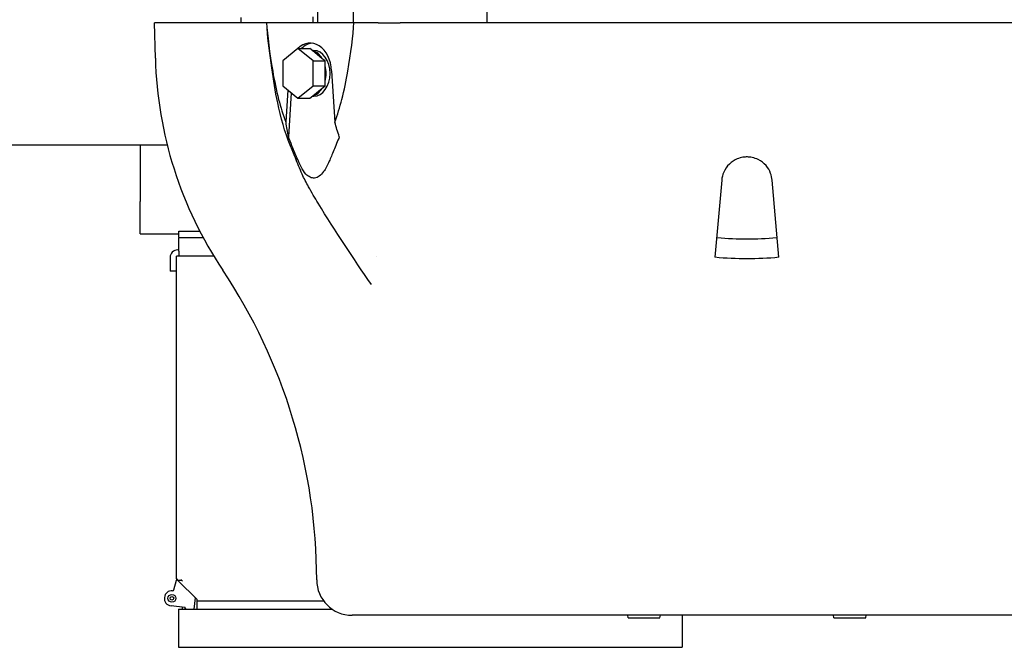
# Model space of a CAD drawing. Header units: inches. Extents: x 24 to 1128, y -58 to 748.
# Tile 304 of 656: x 416 to 431, y 578 to 588. Entities that reach past the tile are written whole.
import ezdxf

# ---------------------------------------------------------------- set-up
doc = ezdxf.new("R2010")
doc.units = ezdxf.units.IN
doc.header["$LTSCALE"] = 32
doc.header["$MEASUREMENT"] = 0
doc.layers.add('Dimension (ANSI)', color=7, linetype='Continuous', lineweight=25)
doc.layers.add('Visible (ANSI)', color=7, linetype='Continuous', lineweight=30)
doc.styles.add('Note Text (ANSI)', font='tahoma.ttf')
doc.dimstyles.new('SB Fraction-16 (ANSI)', dxfattribs={"dimscale": 32, "dimtxt": 0.125, "dimasz": 0.098425, "dimexe": 0.125, "dimexo": 0.0625, "dimgap": 0.031496, "dimtad": 0, "dimtih": 1, "dimtoh": 1, "dimdec": 4, "dimrnd": 1e-08, "dimzin": 0, "dimdsep": 46, "dimlunit": 5, "dimtxsty": 'Note Text (ANSI)', "dimcen": 0.09, "dimdle": 0.393701, "dimclrd": 256, "dimclre": 256, "dimclrt": 256, "dimadec": 0, "dimazin": 3, "dimtfac": 0.96, "dimtofl": 0, "dimtmove": 0, "dimatfit": 3, "dimfxl": 1, "dimfrac": 2, "dimtolj": 1, "dimtzin": 12, "dimlwd": -1, "dimlwe": -1, "dimarcsym": 0})

# ---------------------------------------------------------------- blocks, each defined once
blk = doc.blocks.new('*D19')
at = {"layer": 'Defpoints', "color": 0, "transparency": 16777216}
for p in [(494.281, 695.44), (330.501, 563.44), (494.281, 563.44)]:
    blk.add_point(p, dxfattribs=at)
at = {"layer": 'Dimension (ANSI)', "transparency": 16777216}
for p, q in [((492.281, 695.44), (326.501, 695.44)), ((330.501, 692.29), (330.501, 632.531)), ((330.501, 566.589), (330.501, 626.349)), ((492.281, 563.44), (326.501, 563.44))]:
    blk.add_line(p, q, dxfattribs=at)
for points in [[(329.976, 692.29), (331.026, 692.29), (330.501, 695.44)], [(329.976, 566.589), (331.026, 566.589), (330.501, 563.44)]]:
    blk.add_solid(points, dxfattribs=at)
at = {"layer": 'Dimension (ANSI)', "transparency": 16777216, "insert": (326.421, 631.523), "char_height": 4, "attachment_point": 1, "style": 'Note Text (ANSI)'}
blk.add_mtext('\\A1;132', dxfattribs=at)

msp = doc.modelspace()

# ---------------------------------------------------------------- linework, layer by layer
at = {"layer": 'Visible (ANSI)'}
for p, q in [((420.28681, 588.94765), (420.28681, 587.84529)), ((420.84359, 588.94765), (420.84359, 587.84529)), ((422.9202, 588.94765), (422.9202, 587.84529)), ((419.49555, 587.84529), (417.75141, 587.84529)), ((417.76584, 587.29411), (417.75141, 587.84529)), ((419.09412, 587.92526), (419.09412, 587.84529)), ((419.49555, 587.84529), (419.49714, 587.84529)), ((420.85377, 587.84529), (419.49714, 587.84529)), ((420.21429, 587.9371), (420.21429, 587.84529)), ((421.22951, 587.84529), (420.85377, 587.84529)), ((421.22951, 587.84529), (421.57291, 587.84529)), ((432.36336, 587.84529), (421.57291, 587.84529)), ((419.98337, 587.44431), (419.74674, 587.2511)), ((419.98337, 587.44431), (420.16989, 587.44431)), ((420.22, 587.2511), (419.98337, 587.44431)), ((420.2133, 587.40886), (420.16989, 587.44431)), ((420.20677, 587.41419), (420.23113, 587.41419)), ((420.3631, 587.28654), (420.2133, 587.40886)), ((419.74674, 587.2511), (419.74674, 586.86468)), ((420.22, 587.2511), (420.40652, 587.2511)), ((420.22, 586.86468), (420.22, 587.2511)), ((420.40652, 587.2511), (420.3631, 587.28654)), ((420.40652, 587.18021), (420.40652, 587.2511)), ((420.40652, 586.93557), (420.40652, 587.18021)), ((420.50825, 587.09907), (420.5578, 586.29813)), ((420.40652, 586.86468), (420.40652, 586.93557)), ((419.74674, 586.86468), (419.98337, 586.67147)), ((419.82424, 586.8014), (419.79311, 586.29813)), ((419.87724, 586.75812), (419.83493, 586.07412)), ((419.98337, 586.67147), (420.22, 586.86468)), ((420.2133, 586.70692), (420.3631, 586.82924)), ((420.22, 586.86468), (420.40652, 586.86468)), ((420.3631, 586.82924), (420.40652, 586.86468)), ((419.98337, 586.67147), (420.16989, 586.67147)), ((420.16989, 586.67147), (420.2133, 586.70692)), ((420.20677, 586.70159), (420.23113, 586.70159)), ((417.95157, 585.93978), (415.46813, 585.93978)), ((417.53063, 585.93978), (417.53063, 585.06478)), ((426.57593, 585.39929), (426.47087, 584.19846)), ((427.46539, 584.19846), (427.36034, 585.39929)), ((417.53063, 584.56478), (417.53063, 585.06478)), ((426.53063, 584.88154), (426.53063, 584.88154)), ((418.13063, 584.60321), (418.45695, 584.60321)), ((418.13063, 584.50478), (418.13063, 584.60321)), ((417.53063, 584.56478), (418.13063, 584.56478)), ((418.13063, 584.50478), (418.50889, 584.50478)), ((418.13063, 584.50478), (418.13063, 584.4982)), ((418.13063, 584.29406), (418.13063, 584.4982)), ((418.13063, 584.31419), (418.11381, 584.31419)), ((418.13063, 584.29406), (418.13063, 584.2163)), ((417.99481, 584.19519), (417.99481, 584.11176)), ((418.67487, 584.21576), (418.09323, 584.21576)), ((418.09323, 579.19962), (418.09323, 584.21576)), ((418.13063, 584.21576), (418.13063, 584.2163)), ((421.21266, 584.21576), (421.21265, 584.21576)), ((417.99481, 584.11176), (417.99481, 583.98176)), ((418.09323, 583.98176), (417.99481, 583.98176)), ((418.0556, 579.02868), (418.09507, 579.181)), ((418.09323, 579.19962), (418.11769, 579.17516)), ((418.11769, 579.17516), (418.41567, 578.87718)), ((418.17675, 579.17516), (418.11769, 579.17516)), ((418.17675, 579.17516), (418.16044, 579.19147)), ((418.18828, 579.16363), (418.17675, 579.17516)), ((418.38408, 578.90473), (418.36694, 578.72559)), ((418.41567, 578.85272), (418.41567, 578.87718)), ((418.41567, 578.72559), (418.41567, 578.85272)), ((420.38579, 578.85272), (418.41567, 578.85272)), ((418.2249, 578.75406), (418.00969, 578.77914)), ((418.1273, 578.72559), (418.1273, 578.13504)), ((418.1273, 578.72559), (420.52018, 578.72559)), ((418.18635, 578.72559), (418.18635, 578.75334)), ((418.22572, 578.75334), (418.22572, 578.72559)), ((418.24716, 578.72559), (418.23055, 578.7506)), ((433.10987, 578.63269), (420.8264, 578.63269)), ((425.12072, 578.59332), (425.11378, 578.63269)), ((425.61408, 578.59332), (425.62102, 578.63269)), ((425.96194, 578.63269), (425.96194, 578.13504)), ((428.32219, 578.59332), (428.31524, 578.63269)), ((428.81555, 578.59332), (428.82249, 578.63269)), ((425.12072, 578.59332), (425.61408, 578.59332)), ((428.32219, 578.59332), (428.81555, 578.59332)), ((418.1273, 578.13504), (425.96194, 578.13504))]:
    msp.add_line(p, q, dxfattribs=at)
for radius in [0.06122, 0.02835]:
    msp.add_circle((418.02336, 578.89645), radius, dxfattribs=at)
for centre, radius, start, end in [((423.98405, 587.45694), 6.22034, 181.5, 213.774099), ((418.11381, 584.19519), 0.119, 90, 180), ((411.6138, 579.18387), 8.66142, 0, 33.774099), ((418.10269, 579.17903), 0.00787, 45, 165.471803), ((420.8264, 579.18387), 0.55118, 180, 270), ((418.02336, 578.89645), 0.11811, 84.510414, 263.354563), ((418.03654, 579.03362), 0.01969, 264.510373, 345.471803), ((418.37624, 578.90548), 0.00787, 354.53535, 45), ((418.14698, 578.75334), 0.03937, 0, 7.666478), ((418.22399, 578.74624), 0.00787, 33.590837, 83.354563), ((418.14698, 578.75334), 0.07874, 0, 0.422657)]:
    msp.add_arc(centre, radius, start, end, dxfattribs=at)
for centre, major_axis, start_param, end_param in [((420.17545, 587.05789), (0, 0.47244), 4.79965544, 6.8981029), ((420.23113, 587.05789), (0, 0.47244), 0.08343009, 0.61302233), ((420.16989, 587.05789), (0, 0.3563), 5.40916043, 6.11001263), ((420.23113, 587.05789), (0, -0.3563), 0, 3.14159265), ((420.16989, 587.05789), (0, 0.3563), 4.36196288, 5.06281508), ((420.16989, 587.05789), (0, -0.3563), 0.17317268, 0.87402487)]:
    msp.add_ellipse(centre, major_axis=major_axis, ratio=0.70710678, start_param=start_param, end_param=end_param, dxfattribs=at)
for points, knots in [([(419.49714, 587.84529), (419.50834, 587.65623), (419.54409, 587.3627), (419.61657, 586.94585), (419.64684, 586.79718), (419.71485, 586.53179), (419.75041, 586.41518), (419.79311, 586.29813)], [0, 0, 0, 0, 1.44569281, 1.44569281, 2.22353746, 2.22353746, 2.89135016, 2.89135016, 2.89135016, 2.89135016]), ([(420.5578, 586.29813), (420.60049, 586.41518), (420.63606, 586.53179), (420.70406, 586.79718), (420.73434, 586.94585), (420.80682, 587.3627), (420.84256, 587.65623), (420.85377, 587.84529)], [0.000001, 0.000001, 0.000001, 0.000001, 1.0036309, 1.0036309, 2.1726236, 2.1726236, 4.34529928, 4.34529928, 4.34529928, 4.34529928]), ([(421.12554, 583.7739), (420.84375, 584.18605), (420.56558, 584.60204), (420.24748, 585.12282), (420.19681, 585.20722), (420.11359, 585.35839), (420.07981, 585.42455), (420.01049, 585.57708), (419.97659, 585.66285), (419.91618, 585.80993), (419.8886, 585.87576), (419.78114, 586.14542), (419.71483, 586.37632), (419.63184, 586.7816), (419.60283, 586.96212), (419.54707, 587.34885), (419.52005, 587.55541), (419.50302, 587.76292)], [0, 0, 0, 0, 4.13698539, 4.13698539, 4.92446249, 4.92446249, 5.48703908, 5.48703908, 6.2014526, 6.2014526, 6.7997155, 6.7997155, 8.5603028, 8.5603028, 9.95210263, 9.95210263, 11.54119199, 11.54119199, 11.54119199, 11.54119199]), ([(419.79311, 586.29813), (419.79903, 586.26044), (419.8054, 586.22258), (419.81916, 586.14804), (419.82668, 586.1107), (419.83493, 586.07412)], [0.000001, 0.000001, 0.000001, 0.000001, 0.301646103, 0.301646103, 0.603058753, 0.603058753, 0.603058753, 0.603058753]), ([(420.62733, 586.07412), (420.61456, 586.1107), (420.60242, 586.14804), (420.57944, 586.22258), (420.56838, 586.26044), (420.5578, 586.29813)], [0.000001, 0.000001, 0.000001, 0.000001, 0.301847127, 0.301847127, 0.603926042, 0.603926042, 0.603926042, 0.603926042]), ([(420.62733, 586.07412), (420.60168, 586.00703), (420.56757, 585.92328), (420.51532, 585.79569), (420.49152, 585.73824), (420.44343, 585.63046), (420.41574, 585.57545), (420.36371, 585.5029), (420.34122, 585.47813), (420.29341, 585.4437), (420.26925, 585.4333), (420.22018, 585.42818), (420.19683, 585.43263), (420.15062, 585.4545), (420.12887, 585.47194), (420.08039, 585.52403), (420.05587, 585.56267), (420.00629, 585.65557), (419.97846, 585.71978), (419.92652, 585.84544), (419.90586, 585.89594), (419.8726, 585.97791), (419.85314, 586.0265), (419.83493, 586.07412)], [0.000001, 0.000001, 0.000001, 0.000001, 0.58120896, 0.58120896, 1.25941577, 1.25941577, 2.17317448, 2.17317448, 2.7513165, 2.7513165, 3.27269207, 3.27269207, 3.76077762, 3.76077762, 4.27007399, 4.27007399, 5.00405982, 5.00405982, 5.94838024, 5.94838024, 6.33291533, 6.33291533, 6.81500383, 6.81500383, 6.81500383, 6.81500383]), ([(427.36034, 585.39929), (427.35722, 585.4349), (427.34925, 585.47012), (427.32005, 585.54754), (427.29583, 585.58828), (427.23098, 585.66251), (427.18982, 585.69448), (427.11333, 585.73243), (427.08167, 585.74344), (427.02484, 585.75534), (427.00039, 585.75812), (426.95195, 585.75907), (426.92812, 585.75736), (426.8745, 585.7486), (426.84515, 585.7402), (426.77102, 585.70942), (426.72939, 585.68185), (426.65632, 585.61104), (426.62663, 585.56756), (426.58971, 585.48145), (426.57955, 585.44065), (426.57593, 585.39929)], [-4.77019064, -4.77019064, -4.77019064, -4.77019064, -4.48119335, -4.48119335, -4.10853768, -4.10853768, -3.70709746, -3.70709746, -3.4510853, -3.4510853, -3.26373892, -3.26373892, -3.08196744, -3.08196744, -2.84912752, -2.84912752, -2.46555429, -2.46555429, -2.05356127, -2.05356127, -1.7178954, -1.7178954, -1.7178954, -1.7178954]), ([(426.4979, 584.50735), (426.50088, 584.50705), (426.50387, 584.50674), (426.6645, 584.49068), (426.81974, 584.48348), (426.96813, 584.48348), (427.11653, 584.48348), (427.27177, 584.49068), (427.43239, 584.50674), (427.43538, 584.50705), (427.43837, 584.50735)], [-1.15221411, -1.15221411, -1.15221411, -1.15221411, -1.13078999, -1.13078999, 0, 0, 0, 1.13078999, 1.13078999, 1.15221411, 1.15221411, 1.15221411, 1.15221411]), ([(427.46539, 584.19846), (427.29546, 584.18187), (427.12816, 584.17429), (426.96813, 584.17429), (426.80811, 584.17429), (426.64081, 584.18187), (426.47087, 584.19846)], [-1.21940321, -1.21940321, -1.21940321, -1.21940321, 0, 0, 0, 1.21940321, 1.21940321, 1.21940321, 1.21940321])]:
    msp.add_open_spline(points, degree=3, knots=knots, dxfattribs=at)

# ---------------------------------------------------------------- dimensions: what is measured, and where the dimension line sits
at = {"layer": 'Dimension (ANSI)'}
dim = msp.add_linear_dim(base=(330.50111, 563.43978), p1=(494.28063, 695.43978), p2=(494.28063, 563.43978), angle=90, dimstyle='SB Fraction-16 (ANSI)', override={"dimgap": 0.031496, "dimdec": 4, "dimtol": 0, "dimlim": 0, "dimtp": 0, "dimtm": 0, "dimtdec": 2, "dimatfit": 1}, dxfattribs=at)
dim.commit()
dim.dimension.update_dxf_attribs({"geometry": '*D19', "text_midpoint": (330.50111, 629.43978), "dimtype": 160})

doc.saveas('drawing.dxf')
